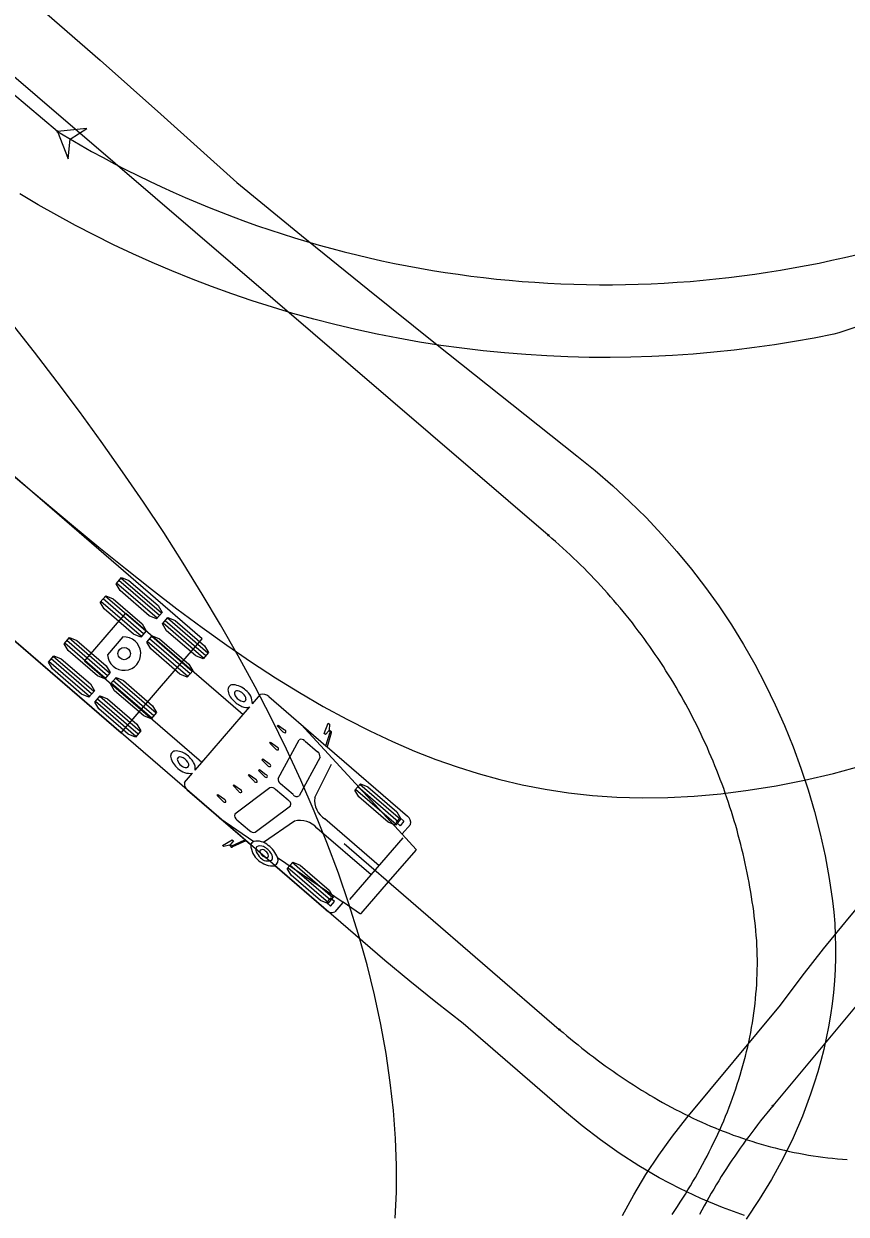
# Model space of a CAD drawing. Extents: x 973688 to 979179, y 703586 to 707602.
# Drawn here: x 976547.1 to 976603.4, y 705537.8 to 705619.3 of the extents above; entities that cross this region are included whole.
import ezdxf

# ---------------------------------------------------------------- set-up
doc = ezdxf.new("R2010")
doc.units = 0
for name, color, linetype in [('EB Left', 7, 'Continuous'), ('NB Left', 7, 'Continuous'), ('SB Left', 7, 'Continuous'), ('SB Right', 7, 'Continuous')]:
    doc.layers.add(name, color=color, linetype=linetype)

msp = doc.modelspace()

# ---------------------------------------------------------------- linework, layer by layer
at = {"layer": 'EB Left'}
for p, q in [((976556.516, 705578.976), (976553.742, 705581.373)), ((976556.216, 705578.629), (976553.442, 705581.027)), ((976556.366, 705578.803), (976553.592, 705581.2)), ((976555.137, 705577.381), (976552.363, 705579.778)), ((976555.287, 705577.554), (976552.513, 705579.952)), ((976555.437, 705577.728), (976552.663, 705580.125)), ((976559.394, 705575.883), (976556.62, 705578.28)), ((976559.544, 705576.056), (976556.77, 705578.454)), ((976559.694, 705576.23), (976556.919, 705578.627)), ((976552.963, 705574.865), (976550.189, 705577.263)), ((976553.87, 705577.34), (976552.814, 705576.117)), ((976558.615, 705574.981), (976555.841, 705577.379)), ((976552.664, 705574.518), (976549.889, 705576.916)), ((976552.813, 705574.692), (976550.039, 705577.089)), ((976558.315, 705574.635), (976555.541, 705577.032)), ((976558.465, 705574.808), (976555.691, 705577.205)), ((976551.585, 705573.27), (976548.81, 705575.667)), ((976551.735, 705573.443), (976548.96, 705575.841)), ((976551.884, 705573.617), (976549.11, 705576.014)), ((976555.841, 705571.772), (976553.067, 705574.17)), ((976555.991, 705571.945), (976553.217, 705574.343)), ((976556.141, 705572.119), (976553.367, 705574.516)), ((976555.062, 705570.87), (976552.288, 705573.268)), ((976554.762, 705570.524), (976551.988, 705572.921)), ((976554.912, 705570.697), (976552.138, 705573.095)), ((976559.268, 705568.753), (976562.099, 705572.029)), ((976564.428, 705571.247), (976564.487, 705571.315)), ((976564.818, 705570.858), (976564.428, 705571.247)), ((976564.487, 705571.315), (976564.928, 705570.985)), ((976566.064, 705571.358), (976572.973, 705563.853)), ((976567.964, 705570.917), (976567.984, 705570.938)), ((976567.984, 705570.938), (976567.986, 705570.965)), ((976563.924, 705570.074), (976563.982, 705570.142)), ((976564.333, 705569.669), (976563.924, 705570.074)), ((976563.982, 705570.142), (976564.443, 705569.796)), ((976564.49, 705567.662), (976565.922, 705570.305)), ((976566.332, 705570.213), (976567.187, 705569.473)), ((976567.359, 705569.106), (976565.927, 705566.463)), ((976567.766, 705569.887), (976567.842, 705569.821)), ((976563.381, 705568.934), (976563.439, 705569.002)), ((976563.771, 705568.545), (976563.381, 705568.934)), ((976563.439, 705569.002), (976563.881, 705568.672)), ((976567.003, 705566.343), (976568.137, 705568.624)), ((976562.457, 705567.865), (976562.515, 705567.933)), ((976562.847, 705567.476), (976562.457, 705567.865)), ((976562.515, 705567.933), (976562.957, 705567.603)), ((976563.152, 705568.198), (976563.211, 705568.266)), ((976563.542, 705567.809), (976563.152, 705568.198)), ((976563.211, 705568.266), (976563.652, 705567.936)), ((976561.408, 705567.162), (976561.467, 705567.23)), ((976561.798, 705566.773), (976561.408, 705567.162)), ((976561.467, 705567.23), (976561.908, 705566.901)), ((976563.935, 705567.02), (976561.527, 705565.22)), ((976565.179, 705566.163), (976564.323, 705566.903)), ((976565.518, 705566.555), (976564.662, 705567.295)), ((976572.559, 705564.506), (976569.785, 705566.903)), ((976572.709, 705564.679), (976569.935, 705567.077)), ((976572.859, 705564.853), (976570.085, 705567.25)), ((976560.32, 705566.494), (976560.379, 705566.562)), ((976560.71, 705566.105), (976560.32, 705566.494)), ((976560.379, 705566.562), (976560.82, 705566.232)), ((976562.922, 705563.971), (976565.329, 705565.771)), ((976560.506, 705564.927), (976562.825, 705563.345)), ((976561.678, 705564.828), (976562.534, 705564.089)), ((976565.604, 705564.725), (976563.501, 705563.264)), ((976570.851, 705561.053), (976567.15, 705564.251)), ((976571.396, 705561.684), (976567.695, 705564.882)), ((976572.562, 705564.656), (976572.832, 705564.968)), ((976572.832, 705564.423), (976572.562, 705564.656)), ((976572.832, 705564.968), (976573.102, 705564.735)), ((976573.102, 705564.735), (976572.832, 705564.423)), ((976562.208, 705563.456), (976562.284, 705563.39)), ((976569.4, 705559.373), (976573.037, 705563.582)), ((976561.2, 705563.088), (976561.173, 705563.082)), ((976561.218, 705563.11), (976561.2, 705563.088)), ((976569.006, 705563.198), (976583.731, 705550.473)), ((976564.45, 705562.236), (976568.933, 705559.178)), ((976568.227, 705559.493), (976565.453, 705561.891)), ((976567.928, 705559.146), (976565.153, 705561.544)), ((976568.077, 705559.32), (976565.303, 705561.717)), ((976568.079, 705559.468), (976567.81, 705559.156)), ((976568.349, 705559.235), (976568.079, 705559.468)), ((976567.81, 705559.156), (976568.079, 705558.923)), ((976568.079, 705558.923), (976568.349, 705559.235))]:
    msp.add_line(p, q, dxfattribs=at)
for points in [[(976596.397, 705537.73), (976594.893, 705538.272), (976593.415, 705538.888), (976591.967, 705539.573), (976590.552, 705540.323), (976589.174, 705541.135), (976587.835, 705542.003), (976586.538, 705542.921), (976585.285, 705543.885), (976584.078, 705544.887), (976577.142, 705550.88), (976575.28, 705552.335), (976573.495, 705553.776), (976571.783, 705555.204), (976513.642, 705605.426), (976519.2, 705611.857), (976519.31, 705611.762), (976519.31, 705611.762)], [(976513.71, 705605.397), (976513.696, 705605.38), (976513.75, 705605.334), (976518.037, 705601.628), (976553.743, 705570.771), (976556.522, 705573.987), (976559.301, 705577.203), (976523.595, 705608.059), (976519.307, 705611.764), (976519.253, 705611.81), (976519.239, 705611.794)], [(976546.527, 705588.27), (976550.361, 705585.034), (976552.223, 705583.495), (976554.044, 705582.02), (976555.825, 705580.61), (976557.572, 705579.266), (976559.289, 705577.989), (976560.984, 705576.776), (976562.662, 705575.627), (976564.322, 705574.545), (976565.963, 705573.53), (976567.584, 705572.586), (976569.184, 705571.713), (976570.761, 705570.912), (976572.312, 705570.184), (976573.817, 705569.534), (976575.28, 705568.959), (976576.732, 705568.445), (976578.186, 705567.987), (976579.656, 705567.582), (976581.185, 705567.224), (976582.754, 705566.922), (976584.356, 705566.68), (976585.995, 705566.5), (976587.672, 705566.384), (976589.39, 705566.335), (976591.148, 705566.355), (976592.947, 705566.444), (976594.785, 705566.607), (976596.661, 705566.843), (976598.571, 705567.154), (976600.513, 705567.541), (976602.483, 705568.003), (976604.477, 705568.542)], [(976558.819, 705568.233), (976559.267, 705568.752), (976559.087, 705568.908), (976551.247, 705575.683), (976552.663, 705577.322), (976554.079, 705578.96), (976561.919, 705572.185), (976562.099, 705572.029), (976562.548, 705572.548)], [(976562.732, 705572.762), (976563.285, 705573.401)], [(976563.85, 705573.271), (976567.766, 705569.887), (976568.046, 705570.829), (976568.046, 705570.83), (976568.026, 705570.863), (976568.025, 705570.863), (976568.025, 705570.864), (976567.965, 705570.917), (976567.964, 705570.916), (976567.724, 705570.663), (976567.646, 705570.731), (976567.922, 705571.443), (976567.923, 705571.444), (976568.013, 705571.367), (976568.013, 705571.363), (976567.986, 705570.968), (976567.986, 705570.965), (976568.051, 705570.908)], [(976568.123, 705570.787), (976567.845, 705569.831), (976567.848, 705569.816), (976573.339, 705565.072)], [(976558.082, 705567.38), (976558.634, 705568.02)], [(976561.24, 705563.026), (976561.174, 705563.082), (976561.171, 705563.082), (976560.783, 705562.997), (976560.78, 705562.997), (976560.69, 705563.075), (976560.691, 705563.076), (976561.356, 705563.452), (976561.434, 705563.385), (976561.218, 705563.111), (976561.218, 705563.11), (976561.279, 705563.058), (976561.28, 705563.058), (976561.28, 705563.057), (976561.316, 705563.043), (976561.316, 705563.043), (976562.208, 705563.456), (976558.292, 705566.84)], [(976573.539, 705564.508), (976572.979, 705563.86), (976572.975, 705563.852), (976573.946, 705562.797), (976573.905, 705562.749), (976572.032, 705560.583), (976570.16, 705558.416), (976570.119, 705558.369), (976568.934, 705559.177), (976568.927, 705559.171), (976568.367, 705558.523)], [(976562.613, 705563.106), (976562.29, 705563.385), (976562.275, 705563.386), (976561.37, 705562.972)], [(976567.78, 705558.64), (976564.267, 705561.677)], [(976583.731, 705550.473), (976583.985, 705550.257), (976584.24, 705550.042), (976584.496, 705549.829), (976584.754, 705549.618), (976585.013, 705549.408), (976585.273, 705549.2), (976585.535, 705548.994), (976585.799, 705548.79), (976586.064, 705548.588), (976586.33, 705548.387), (976586.598, 705548.189), (976586.868, 705547.993), (976587.138, 705547.798), (976587.411, 705547.606), (976587.685, 705547.416), (976587.96, 705547.228), (976588.237, 705547.042), (976588.515, 705546.859), (976588.795, 705546.678), (976589.076, 705546.499), (976589.359, 705546.323), (976589.643, 705546.149), (976589.929, 705545.977), (976590.217, 705545.808), (976590.505, 705545.642), (976590.796, 705545.478), (976591.087, 705545.317), (976591.381, 705545.158), (976591.675, 705545.002), (976591.971, 705544.849), (976592.269, 705544.699), (976592.568, 705544.552), (976592.868, 705544.407), (976593.17, 705544.266), (976593.473, 705544.127), (976593.778, 705543.992), (976594.084, 705543.86), (976594.391, 705543.731), (976594.7, 705543.605), (976595.01, 705543.482), (976595.321, 705543.362), (976595.633, 705543.246), (976595.947, 705543.133), (976596.262, 705543.024), (976596.578, 705542.918), (976596.895, 705542.815), (976597.213, 705542.717), (976597.533, 705542.621), (976597.853, 705542.53), (976598.175, 705542.442), (976598.497, 705542.357), (976598.821, 705542.277), (976599.145, 705542.2), (976599.471, 705542.127), (976599.797, 705542.058), (976600.124, 705541.993), (976600.451, 705541.933), (976600.78, 705541.876), (976601.109, 705541.823), (976601.439, 705541.774), (976601.769, 705541.729), (976602.1, 705541.689), (976602.431, 705541.653), (976602.763, 705541.621), (976603.095, 705541.593), (976603.428, 705541.57)]]:
    msp.add_lwpolyline(points, dxfattribs=at)
for points in [[(976556.553, 705579.019), (976556.179, 705578.586), (976555.678, 705578.791), (976553.68, 705580.518), (976553.405, 705580.984), (976553.779, 705581.416), (976554.28, 705581.211), (976556.277, 705579.485)], [(976555.474, 705577.771), (976555.1, 705577.338), (976554.599, 705577.543), (976552.602, 705579.269), (976552.326, 705579.735), (976552.7, 705580.168), (976553.201, 705579.963), (976555.198, 705578.237)], [(976559.731, 705576.273), (976559.357, 705575.84), (976558.856, 705576.045), (976556.858, 705577.771), (976556.583, 705578.237), (976556.957, 705578.67), (976557.458, 705578.465), (976559.455, 705576.739)], [(976553, 705574.908), (976552.626, 705574.475), (976552.125, 705574.681), (976550.128, 705576.407), (976549.852, 705576.873), (976550.226, 705577.306), (976550.727, 705577.1), (976552.725, 705575.374)], [(976558.652, 705575.024), (976558.278, 705574.592), (976557.777, 705574.797), (976555.779, 705576.523), (976555.504, 705576.989), (976555.878, 705577.422), (976556.379, 705577.217), (976558.376, 705575.49)], [(976551.922, 705573.66), (976551.548, 705573.227), (976551.046, 705573.432), (976549.049, 705575.158), (976548.773, 705575.624), (976549.147, 705576.057), (976549.648, 705575.852), (976551.646, 705574.126)], [(976556.178, 705572.162), (976555.804, 705571.729), (976555.303, 705571.934), (976553.306, 705573.66), (976553.03, 705574.127), (976553.404, 705574.559), (976553.905, 705574.354), (976555.902, 705572.628)], [(976555.099, 705570.913), (976554.725, 705570.481), (976554.224, 705570.686), (976552.227, 705572.412), (976551.951, 705572.878), (976552.325, 705573.311), (976552.826, 705573.106), (976554.824, 705571.379)], [(976572.896, 705564.896), (976572.522, 705564.463), (976572.021, 705564.668), (976570.023, 705566.394), (976569.748, 705566.86), (976570.122, 705567.293), (976570.623, 705567.088), (976572.62, 705565.362)], [(976568.264, 705559.536), (976567.89, 705559.103), (976567.389, 705559.309), (976565.392, 705561.035), (976565.116, 705561.501), (976565.49, 705561.934), (976565.991, 705561.728), (976567.989, 705560.002)]]:
    msp.add_lwpolyline(points, close=True, dxfattribs=at)
for centre, radius in [((976553.958, 705576.202), 0.424), ((976583.731, 705550.473), 0.0417)]:
    msp.add_circle(centre, radius, dxfattribs=at)
for centre, radius, start, end in [((976553.954, 705576.2), 1.143, 184.16667, 94.16667), ((976561.406, 705573.728), 0.346, 82.55937, 179.57242), ((976561.307, 705572.662), 1.416, 47.09482, 84.16268), ((976562.192, 705573.828), 1.136, 184.93063, 226.45138), ((976561.873, 705573.484), 0.362, 173.46323, 222.50421), ((976561.681, 705573.485), 0.172, 79.46827, 166.61887), ((976562.21, 705573.652), 0.732, 214.34049, 260.57493), ((976561.623, 705572.996), 0.664, 44.0705, 82.29222), ((976561.774, 705573.05), 0.522, 4.17204, 51.33616), ((976561.596, 705572.785), 1.136, 358.79661, 53.5879), ((976563.445, 705572.803), 0.619, 49.16465, 105.00636), ((976562.675, 705574.185), 1.73, 222.99331, 247.79182), ((976562.329, 705573.243), 0.729, 244.97516, 287.48915), ((976562.126, 705573.095), 0.169, 257.601, 357.71971), ((976564.967, 705570.967), 0.184, 216.11985, 288.01187), ((976564.874, 705570.838), 0.157, 342.71265, 69.82231), ((976568.044, 705570.8), 0.108, 40.00784, 86.19034), ((976568.093, 705570.829), 0.0522, 305.42946, 50.28407), ((976566.07, 705570.008), 0.332, 38.08807, 116.51008), ((976557.486, 705569.192), 0.346, 98.76092, 195.77397), ((976557.5, 705568.4), 1.136, 51.88196, 93.40271), ((976557.766, 705568.956), 0.172, 111.71447, 198.86507), ((976557.795, 705568.765), 0.362, 55.82913, 104.87011), ((976557.218, 705567.871), 1.73, 30.54152, 55.34003), ((976564.463, 705569.793), 0.184, 216.11985, 288.01187), ((976564.37, 705569.665), 0.157, 342.71265, 69.82231), ((976566.975, 705569.15), 0.387, 353.49952, 56.73149), ((976558.526, 705569.445), 1.416, 194.17066, 231.23852), ((976558.242, 705569.084), 0.664, 196.04113, 234.26284), ((976558.446, 705569.14), 1.136, 224.74544, 279.53673), ((976558.21, 705568.926), 0.522, 226.99718, 274.16131), ((976557.678, 705568.407), 0.732, 17.75841, 63.99285), ((976558.217, 705568.571), 0.169, 280.61363, 20.73234), ((976558.099, 705568.349), 0.729, 350.84419, 33.35818), ((976563.919, 705568.654), 0.184, 216.11985, 288.01187), ((976563.827, 705568.525), 0.157, 342.71265, 69.82231), ((976562.985, 705567.551), 0.157, 208.51103, 295.62069), ((976562.871, 705567.44), 0.184, 350.32147, 62.21349), ((976563.68, 705567.884), 0.157, 208.51103, 295.62069), ((976563.598, 705567.789), 0.157, 342.71265, 69.82231), ((976564.874, 705567.618), 0.387, 173.50197, 236.72903), ((976558.697, 705567.308), 0.619, 173.32698, 229.16869), ((976561.936, 705566.848), 0.157, 208.51103, 295.62069), ((976561.822, 705566.738), 0.184, 350.32147, 62.21349), ((976564.034, 705566.646), 0.387, 41.60431, 104.83137), ((976560.848, 705566.179), 0.157, 208.51103, 295.62069), ((976560.734, 705566.069), 0.184, 350.32147, 62.21349), ((976565.059, 705565.892), 0.296, 335.88543, 66.18311), ((976565.768, 705566.713), 0.296, 212.15024, 302.44791), ((976568.508, 705566.163), 1.517, 173.15921, 237.58663), ((976561.843, 705565.116), 0.332, 161.82327, 240.24527), ((976573.078, 705564.661), 0.486, 341.62963, 57.58074), ((976566.001, 705563.261), 1.517, 40.74672, 105.17413), ((976562.823, 705564.345), 0.387, 221.60186, 284.83382), ((976561.345, 705563.048), 0.108, 192.143, 238.3255), ((976561.323, 705562.995), 0.0522, 228.04927, 332.90389), ((976562.952, 705563.022), 0.347, 111.49388, 166.30446), ((976564.142, 705563.202), 1.53, 183.65941, 274.66846), ((976563.055, 705562.232), 1.136, 47.87121, 101.67378), ((976563.279, 705562.782), 0.317, 145.01687, 206.60927), ((976563.951, 705563.026), 1.03, 201.99032, 230.37683), ((976563.271, 705562.602), 0.44, 60.96091, 124.77376), ((976563.413, 705562.653), 0.17, 146.83573, 200.90007), ((976563.801, 705562.812), 0.589, 201.9222, 244.90491), ((976563.41, 705562.524), 0.263, 48.10158, 122.0035), ((976563.004, 705561.899), 1.189, 30.29787, 66.18719), ((976563.288, 705562.227), 0.575, 22.24179, 58.81212), ((976562.84, 705561.679), 1.704, 19.08736, 54.99542), ((976563.782, 705562.638), 0.634, 219.75053, 295.75225), ((976563.675, 705562.465), 0.223, 236.40157, 306.00406), ((976563.678, 705562.376), 0.158, 324.13789, 25.65064), ((976563.75, 705562.265), 0.366, 327.21901, 39.7), ((976564.061, 705562.065), 0.425, 297.22961, 23.76597), ((976568.149, 705558.957), 0.486, 220.7526, 296.70371)]:
    msp.add_arc(centre, radius, start, end, dxfattribs=at)
for centre, major_axis, start_param, end_param in [((976568.088, 705570.847), (0.0592, -0.0511), 2.615166, 3.884468), ((976568.088, 705570.847), (-0.0592, 0.0511), 1.301202, 2.571945), ((976561.305, 705562.998), (0.0592, -0.0511), 2.398717, 3.668019), ((976561.305, 705562.998), (0.0592, -0.0511), 0.569648, 1.840391)]:
    msp.add_ellipse(centre, major_axis=major_axis, ratio=0.544872, start_param=start_param, end_param=end_param, dxfattribs=at)
at = {"layer": 'NB Left'}
msp.add_line((976582.973, 705584.309), (976446.818, 705701.17), dxfattribs=at)
for points in [[(976548.15, 705620.46), (976552.311, 705616.826), (976556.474, 705613.144), (976561.671, 705608.454), (976566.099, 705604.826), (976570.622, 705601.161), (976575.259, 705597.443), (976584.939, 705589.745), (976586.179, 705588.74), (976587.381, 705587.699), (976588.543, 705586.623), (976589.663, 705585.511), (976590.743, 705584.366), (976591.78, 705583.187), (976592.775, 705581.976), (976593.727, 705580.734), (976594.636, 705579.462), (976595.501, 705578.162), (976596.321, 705576.834), (976597.096, 705575.48), (976597.824, 705574.101), (976598.506, 705572.698), (976599.14, 705571.273), (976599.727, 705569.828), (976600.264, 705568.363), (976600.752, 705566.881), (976601.19, 705565.383), (976601.578, 705563.872), (976601.914, 705562.348), (976602.199, 705560.814), (976602.428, 705559.271), (976602.512, 705558.495), (976602.573, 705557.716), (976602.613, 705556.935), (976602.631, 705556.151), (976602.626, 705555.367), (976602.601, 705554.581), (976602.553, 705553.796), (976602.484, 705553.01), (976602.393, 705552.225), (976602.281, 705551.442), (976602.148, 705550.66), (976601.995, 705549.881), (976601.821, 705549.105), (976601.626, 705548.332), (976601.412, 705547.563), (976601.177, 705546.798), (976600.924, 705546.039), (976600.359, 705544.536), (976599.721, 705543.06), (976599.013, 705541.612), (976598.239, 705540.198), (976597.405, 705538.82), (976596.514, 705537.482)], [(976572.511, 705537.564), (976572.582, 705539.34), (976572.586, 705541.157), (976572.518, 705543.016), (976572.379, 705544.913), (976572.167, 705546.848), (976571.881, 705548.817), (976571.52, 705550.817), (976571.085, 705552.845), (976570.576, 705554.898), (976569.995, 705556.971), (976569.341, 705559.062), (976568.617, 705561.167), (976567.825, 705563.282), (976566.967, 705565.405), (976566.044, 705567.534), (976565.06, 705569.664), (976564.017, 705571.795), (976562.917, 705573.924), (976561.764, 705576.049), (976560.559, 705578.168), (976559.305, 705580.281), (976558.005, 705582.386), (976556.662, 705584.483), (976555.277, 705586.57), (976553.854, 705588.647), (976552.394, 705590.713), (976550.899, 705592.768), (976549.372, 705594.813), (976547.814, 705596.845), (976546.228, 705598.867)], [(976591.441, 705537.81), (976591.628, 705538.086), (976591.813, 705538.363), (976591.996, 705538.642), (976592.176, 705538.922), (976592.354, 705539.204), (976592.529, 705539.488), (976592.702, 705539.773), (976592.873, 705540.059), (976593.041, 705540.347), (976593.206, 705540.636), (976593.369, 705540.927), (976593.529, 705541.219), (976593.687, 705541.513), (976593.841, 705541.808), (976593.994, 705542.105), (976594.143, 705542.403), (976594.289, 705542.703), (976594.432, 705543.004), (976594.573, 705543.306), (976594.71, 705543.61), (976594.845, 705543.915), (976594.976, 705544.221), (976595.104, 705544.529), (976595.229, 705544.838), (976595.351, 705545.148), (976595.469, 705545.46), (976595.584, 705545.772), (976595.696, 705546.086), (976595.804, 705546.402), (976595.909, 705546.718), (976596.011, 705547.036), (976596.109, 705547.354), (976596.203, 705547.674), (976596.293, 705547.995), (976596.38, 705548.317), (976596.463, 705548.639), (976596.543, 705548.963), (976596.618, 705549.288), (976596.69, 705549.613), (976596.758, 705549.94), (976596.822, 705550.267), (976596.882, 705550.595), (976596.937, 705550.923), (976596.989, 705551.253), (976597.037, 705551.583), (976597.08, 705551.913), (976597.12, 705552.244), (976597.155, 705552.576), (976597.186, 705552.907), (976597.212, 705553.24), (976597.234, 705553.572), (976597.252, 705553.905), (976597.265, 705554.238), (976597.274, 705554.572), (976597.279, 705554.905), (976597.279, 705555.238), (976597.274, 705555.571), (976597.265, 705555.905), (976597.251, 705556.238), (976597.233, 705556.571), (976597.209, 705556.903), (976597.182, 705557.235), (976597.149, 705557.567), (976597.111, 705557.898), (976597.071, 705558.229), (976597.028, 705558.56), (976596.982, 705558.89), (976596.933, 705559.219), (976596.882, 705559.549), (976596.828, 705559.878), (976596.772, 705560.206), (976596.713, 705560.534), (976596.651, 705560.862), (976596.586, 705561.189), (976596.519, 705561.515), (976596.449, 705561.841), (976596.377, 705562.167), (976596.302, 705562.491), (976596.224, 705562.816), (976596.144, 705563.139), (976596.061, 705563.462), (976595.975, 705563.784), (976595.887, 705564.106), (976595.796, 705564.426), (976595.702, 705564.746), (976595.606, 705565.065), (976595.508, 705565.384), (976595.406, 705565.701), (976595.303, 705566.018), (976595.196, 705566.334), (976595.087, 705566.649), (976594.976, 705566.963), (976594.862, 705567.276), (976594.745, 705567.589), (976594.626, 705567.9), (976594.504, 705568.21), (976594.38, 705568.52), (976594.254, 705568.828), (976594.124, 705569.135), (976593.993, 705569.441), (976593.858, 705569.747), (976593.722, 705570.051), (976593.583, 705570.354), (976593.441, 705570.655), (976593.297, 705570.956), (976593.151, 705571.255), (976593.002, 705571.554), (976592.85, 705571.851), (976592.697, 705572.146), (976592.541, 705572.441), (976592.382, 705572.734), (976592.221, 705573.026), (976592.058, 705573.317), (976591.892, 705573.606), (976591.724, 705573.894), (976591.554, 705574.18), (976591.381, 705574.466), (976591.206, 705574.749), (976591.029, 705575.032), (976590.85, 705575.313), (976590.668, 705575.592), (976590.484, 705575.87), (976590.298, 705576.146), (976590.109, 705576.421), (976589.918, 705576.694), (976589.725, 705576.966), (976589.53, 705577.236), (976589.333, 705577.505), (976589.133, 705577.772), (976588.931, 705578.037), (976588.727, 705578.301), (976588.521, 705578.563), (976588.313, 705578.823), (976588.103, 705579.082), (976587.891, 705579.339), (976587.676, 705579.594), (976587.46, 705579.848), (976587.241, 705580.099), (976587.02, 705580.349), (976586.798, 705580.597), (976586.573, 705580.844), (976586.347, 705581.088), (976586.118, 705581.331), (976585.887, 705581.571), (976585.655, 705581.81), (976585.42, 705582.047), (976585.184, 705582.282), (976584.946, 705582.515), (976584.706, 705582.746), (976584.464, 705582.976), (976584.22, 705583.203), (976583.974, 705583.428), (976583.726, 705583.651), (976583.477, 705583.872), (976583.226, 705584.092), (976582.973, 705584.309)]]:
    msp.add_lwpolyline(points, dxfattribs=at)
msp.add_circle((976582.973, 705584.309), 0.0417, dxfattribs=at)
msp.add_circle((976582.973, 705584.309), 0.0417, dxfattribs=at)
at = {"layer": 'SB Left'}
msp.add_line((976650.031, 705607.318), (976598.341, 705545.25), dxfattribs=at)
for points in [[(976588.055, 705537.745), (976588.824, 705539.157), (976589.654, 705540.534), (976590.538, 705541.871), (976591.471, 705543.167), (976592.449, 705544.42), (976598.86, 705552.142), (976600.338, 705554.112), (976601.805, 705555.982), (976603.255, 705557.773), (976691.242, 705663.444), (976697.773, 705658.004), (976697.689, 705657.903), (976697.689, 705657.903)], [(976598.341, 705545.25), (976598.13, 705544.993), (976597.92, 705544.734), (976597.711, 705544.474), (976597.505, 705544.212), (976597.3, 705543.949), (976597.097, 705543.685), (976596.896, 705543.419), (976596.696, 705543.152), (976596.499, 705542.883), (976596.303, 705542.613), (976596.11, 705542.342), (976595.919, 705542.069), (976595.729, 705541.794), (976595.542, 705541.519), (976595.357, 705541.241), (976595.174, 705540.963), (976594.994, 705540.683), (976594.815, 705540.401), (976594.639, 705540.118), (976594.466, 705539.833), (976594.294, 705539.547), (976594.126, 705539.26), (976593.959, 705538.971), (976593.796, 705538.681), (976593.634, 705538.389), (976593.476, 705538.096), (976593.32, 705537.801)]]:
    msp.add_lwpolyline(points, dxfattribs=at)
msp.add_circle((976598.341, 705545.25), 0.0417, dxfattribs=at)
msp.add_circle((976598.341, 705545.25), 0.0417, dxfattribs=at)
at = {"layer": 'SB Right'}
msp.add_line((976549.406, 705611.94), (976407.036, 705731.999), dxfattribs=at)
msp.add_lwpolyline([(976549.406, 705611.94), (976550.131, 705610.077), (976550.261, 705611.422), (976551.394, 705612.159)], close=True, dxfattribs=at)
for points in [[(976549.406, 705611.94), (976550.131, 705610.077), (976550.261, 705611.422), (976551.394, 705612.159), (976549.406, 705611.94)], [(976605.476, 705599.021), (976602.855, 705598.165), (976602.523, 705598.069), (976601.176, 705597.804), (976599.819, 705597.562), (976598.452, 705597.343), (976597.075, 705597.148), (976595.689, 705596.977), (976594.293, 705596.83), (976592.89, 705596.708), (976591.479, 705596.612), (976590.06, 705596.541), (976588.634, 705596.496), (976587.203, 705596.477), (976585.766, 705596.485), (976584.324, 705596.52), (976582.878, 705596.582), (976581.429, 705596.671), (976579.977, 705596.788), (976578.524, 705596.933), (976577.069, 705597.105), (976575.615, 705597.306), (976574.161, 705597.535), (976572.708, 705597.792), (976571.258, 705598.077), (976569.811, 705598.391), (976568.368, 705598.733), (976566.929, 705599.102), (976565.507, 705599.497), (976564.102, 705599.916), (976562.706, 705600.362), (976561.32, 705600.833), (976559.943, 705601.331), (976558.577, 705601.854), (976557.221, 705602.402), (976555.877, 705602.976), (976554.545, 705603.574), (976553.226, 705604.198), (976551.919, 705604.845), (976550.626, 705605.516), (976549.346, 705606.212), (976548.08, 705606.931), (976546.829, 705607.673)]]:
    msp.add_lwpolyline(points, dxfattribs=at)
msp.add_circle((976549.406, 705611.94), 0.0417, dxfattribs=at)
msp.add_circle((976549.406, 705611.94), 0.0417, dxfattribs=at)
msp.add_arc((976586.921, 705673.837), 72.378, 238.78048, 283.74977, dxfattribs=at)

doc.saveas('drawing.dxf')
